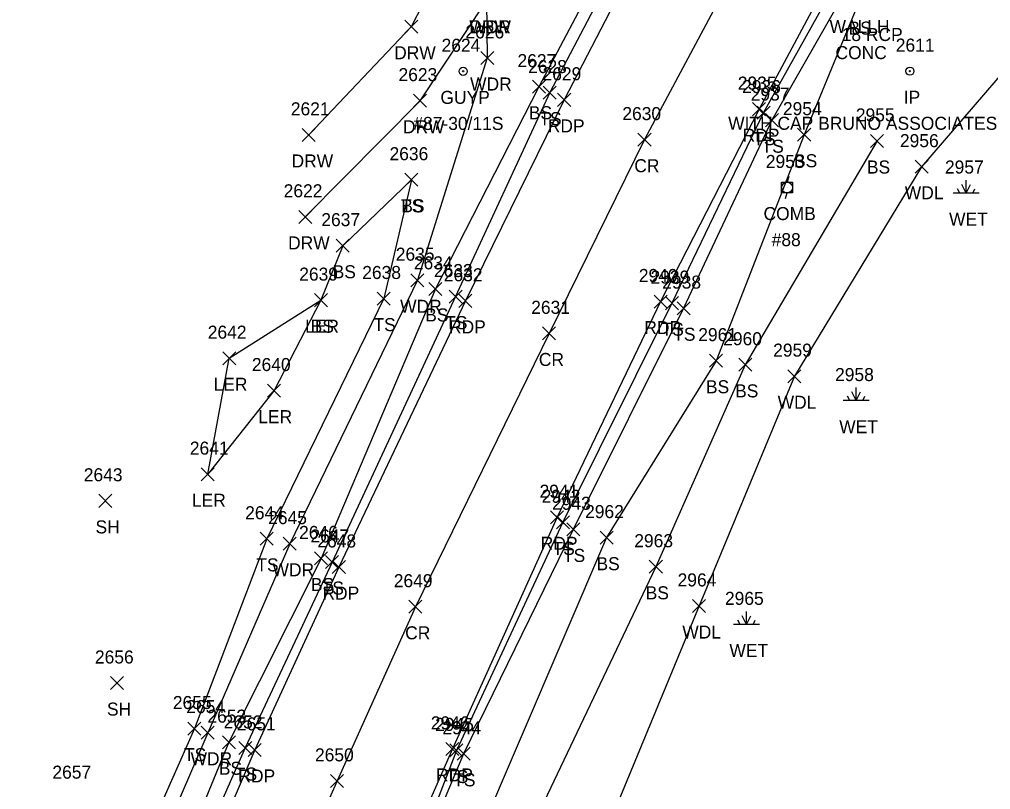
# Model space of a CAD drawing. Extents: x 1678863 to 1683592, y 407783 to 418211.
# Drawn here: x 1680535.7 to 1680684.8, y 415505.8 to 415624 of the extents above; entities that cross this region are included whole.
import ezdxf

# ---------------------------------------------------------------- set-up
doc = ezdxf.new("R2010")
doc.units = 0
for name, color, linetype in [('D_A', 7, 'Continuous'), ('D_C', 7, 'Continuous'), ('L_A', 7, 'Continuous'), ('L_I', 7, 'Continuous'), ('L_TIC', 7, 'Continuous'), ('LARO', 7, 'Continuous'), ('LAWA', 7, 'Continuous'), ('LELB', 7, 'Continuous'), ('LWET', 7, 'Continuous'), ('M_A', 7, 'Continuous'), ('M_C', 7, 'Continuous'), ('M_I', 7, 'Continuous'), ('MPIR', 7, 'Continuous'), ('P_A', 7, 'Continuous'), ('P_I', 7, 'Continuous'), ('P_TIC', 7, 'Continuous'), ('PET', 7, 'Continuous'), ('PRC', 7, 'Continuous'), ('R_A', 7, 'Continuous'), ('R_I', 7, 'Continuous'), ('R_TIC', 7, 'Continuous'), ('RDW', 7, 'Continuous'), ('U_A', 7, 'Continuous'), ('U_C', 7, 'Continuous'), ('U_I', 7, 'Continuous'), ('UP', 7, 'Continuous'), ('UPGW', 7, 'Continuous')]:
    doc.layers.add(name, color=color, linetype=linetype)

msp = doc.modelspace()

# ---------------------------------------------------------------- linework, layer by layer
at = {"layer": 'L_TIC'}
for points in [[(1680606.52, 415617.11), (1680608.52, 415619.11)], [(1680608.52, 415617.11), (1680606.52, 415619.11)], [(1680614.45, 415612.7), (1680616.45, 415614.7)], [(1680616.45, 415612.7), (1680614.45, 415614.7)], [(1680616.1, 415611.79), (1680618.1, 415613.79)], [(1680618.1, 415611.79), (1680616.1, 415613.79)], [(1680648.94, 415608.72), (1680650.94, 415610.72)], [(1680650.94, 415608.72), (1680648.94, 415610.72)], [(1680650.21, 415607.56), (1680652.21, 415609.56)], [(1680652.21, 415607.56), (1680650.21, 415609.56)], [(1680655.16, 415605.33), (1680657.16, 415607.33)], [(1680657.16, 415605.33), (1680655.16, 415607.33)], [(1680666.35, 415604.37), (1680668.35, 415606.37)], [(1680668.35, 415604.37), (1680666.35, 415606.37)], [(1680673.18, 415600.42), (1680675.18, 415602.42)], [(1680675.18, 415600.42), (1680673.18, 415602.42)], [(1680594.87, 415598.41), (1680596.87, 415600.41)], [(1680596.87, 415598.41), (1680594.87, 415600.41)], [(1680594.87, 415598.41), (1680596.87, 415600.41)], [(1680596.87, 415598.41), (1680594.87, 415600.41)], [(1680584.34, 415588.29), (1680586.34, 415590.29)], [(1680586.34, 415588.29), (1680584.34, 415590.29)], [(1680595.78, 415582.99), (1680597.78, 415584.99)], [(1680597.78, 415582.99), (1680595.78, 415584.99)], [(1680598.55, 415581.66), (1680600.55, 415583.66)], [(1680600.55, 415581.66), (1680598.55, 415583.66)], [(1680580.97, 415579.93), (1680582.97, 415581.93)], [(1680582.97, 415579.93), (1680580.97, 415581.93)], [(1680580.97, 415579.93), (1680582.97, 415581.93)], [(1680582.97, 415579.93), (1680580.97, 415581.93)], [(1680590.63, 415580.18), (1680592.63, 415582.18)], [(1680592.63, 415580.18), (1680590.63, 415582.18)], [(1680601.64, 415580.48), (1680603.64, 415582.48)], [(1680603.64, 415580.48), (1680601.64, 415582.48)], [(1680634.85, 415579.47), (1680636.85, 415581.47)], [(1680636.85, 415579.47), (1680634.85, 415581.47)], [(1680636.64, 415578.7), (1680638.64, 415580.7)], [(1680638.64, 415578.7), (1680636.64, 415580.7)], [(1680566.92, 415571.02), (1680568.92, 415573.02)], [(1680568.92, 415571.02), (1680566.92, 415573.02)], [(1680641.64, 415570.64), (1680643.64, 415572.64)], [(1680643.64, 415570.64), (1680641.64, 415572.64)], [(1680646.12, 415570.01), (1680648.12, 415572.01)], [(1680648.12, 415570.01), (1680646.12, 415572.01)], [(1680653.67, 415568.26), (1680655.67, 415570.26)], [(1680655.67, 415568.26), (1680653.67, 415570.26)], [(1680573.78, 415566.05), (1680575.78, 415568.05)], [(1680575.78, 415566.05), (1680573.78, 415568.05)], [(1680563.6, 415553.22), (1680565.6, 415555.22)], [(1680565.6, 415553.22), (1680563.6, 415555.22)], [(1680547.89, 415549.13), (1680549.89, 415551.13)], [(1680549.89, 415549.13), (1680547.89, 415551.13)], [(1680618.12, 415545.83), (1680620.12, 415547.83)], [(1680620.12, 415545.83), (1680618.12, 415547.83)], [(1680619.72, 415544.75), (1680621.72, 415546.75)], [(1680621.72, 415544.75), (1680619.72, 415546.75)], [(1680572.66, 415543.3), (1680574.66, 415545.3)], [(1680574.66, 415543.3), (1680572.66, 415545.3)], [(1680624.84, 415543.48), (1680626.84, 415545.48)], [(1680626.84, 415543.48), (1680624.84, 415545.48)], [(1680576.19, 415542.55), (1680578.19, 415544.55)], [(1680578.19, 415542.55), (1680576.19, 415544.55)], [(1680581, 415540.28), (1680583, 415542.28)], [(1680583, 415540.28), (1680581, 415542.28)], [(1680582.69, 415539.74), (1680584.69, 415541.74)], [(1680584.69, 415539.74), (1680582.69, 415541.74)], [(1680632.39, 415539.01), (1680634.39, 415541.01)], [(1680634.39, 415539.01), (1680632.39, 415541.01)], [(1680639.03, 415532.99), (1680641.03, 415534.99)], [(1680641.03, 415532.99), (1680639.03, 415534.99)], [(1680549.66, 415521.16), (1680551.66, 415523.16)], [(1680551.66, 415521.16), (1680549.66, 415523.16)], [(1680561.55, 415514.17), (1680563.55, 415516.17)], [(1680563.55, 415514.17), (1680561.55, 415516.17)], [(1680563.61, 415513.54), (1680565.61, 415515.54)], [(1680565.61, 415513.54), (1680563.61, 415515.54)], [(1680566.86, 415512.08), (1680568.86, 415514.08)], [(1680568.86, 415512.08), (1680566.86, 415514.08)], [(1680569.36, 415511.19), (1680571.36, 415513.19)], [(1680571.36, 415511.19), (1680569.36, 415513.19)], [(1680601.77, 415510.81), (1680603.77, 415512.81)], [(1680603.77, 415510.81), (1680601.77, 415512.81)], [(1680602.88, 415510.3), (1680604.88, 415512.3)], [(1680604.88, 415510.3), (1680602.88, 415512.3)]]:
    msp.add_lwpolyline(points, dxfattribs=at)
at = {"layer": 'LARO'}
for points in [[(1680581.97, 415580.93), (1680574.78, 415567.05), (1680564.6, 415554.22), (1680567.92, 415572.02)], [(1680567.92, 415572.02), (1680581.97, 415580.93)]]:
    msp.add_lwpolyline(points, dxfattribs=at)
at = {"layer": 'LAWA'}
for points in [[(1680734.88, 415676.75), (1680712.01, 415650.49), (1680695.42, 415626.04), (1680674.18, 415601.42), (1680654.67, 415569.26), (1680640.03, 415533.99), (1680622.26, 415490.92), (1680605.19, 415459.79), (1680598.9, 415429.78)], [(1680606.9, 415656.89), (1680603.02, 415636.85), (1680607.38, 415626.9), (1680607.52, 415618.11), (1680596.78, 415583.99), (1680577.19, 415543.55), (1680564.61, 415514.54), (1680555.67, 415493.69), (1680550.62, 415482.36), (1680543.43, 415462.07), (1680536.67, 415456.94)]]:
    msp.add_lwpolyline(points, dxfattribs=at)
at = {"layer": 'LELB'}
for points in [[(1680779.02, 415827.07), (1680764.6, 415800.72), (1680749.76, 415782.11), (1680734.08, 415752.62), (1680721.13, 415730.53), (1680704.81, 415692.99), (1680704.75, 415688.18), (1680689.04, 415667.71), (1680668.98, 415635.11), (1680668.13, 415633.15), (1680666.86, 415630.18), (1680666.01, 415629.15), (1680664.53, 415626.69), (1680656.16, 415606.33), (1680642.64, 415571.64), (1680625.84, 415544.48), (1680606.01, 415498.25), (1680595.98, 415466.06), (1680584.22, 415440)], [(1680760.46, 415817.8), (1680759.2, 415806.58), (1680737.44, 415772.53), (1680718.55, 415734.23), (1680698.03, 415698.1), (1680678.91, 415660.83), (1680666.54, 415635.48), (1680651.21, 415608.56), (1680637.64, 415579.7), (1680620.72, 415545.75), (1680603.88, 415511.3), (1680588.55, 415474.85)], [(1680716.45, 415735.15), (1680696.34, 415699.12), (1680677.63, 415661.68), (1680664.7, 415636.24), (1680649.94, 415609.72), (1680635.85, 415580.47), (1680619.12, 415546.83), (1680602.77, 415511.81), (1680588.55, 415474.85)], [(1680632.17, 415645.36), (1680615.45, 415613.7), (1680599.55, 415582.66), (1680582, 415541.28), (1680567.86, 415513.08), (1680554.53, 415480.69), (1680546.59, 415460.78), (1680542.6, 415453.6), (1680540.64, 415455.07)], [(1680633.35, 415643.72), (1680617.1, 415612.79), (1680602.64, 415581.48), (1680583.69, 415540.74), (1680570.36, 415512.19), (1680555.93, 415479.46), (1680544.79, 415450.21), (1680534.43, 415426.53), (1680521.07, 415388.59), (1680509.57, 415354.33), (1680496.9, 415318.18), (1680492.8, 415319.1)], [(1680667.35, 415605.37), (1680647.12, 415571.01), (1680633.39, 415540.01), (1680612.23, 415495.5), (1680605.19, 415459.79)], [(1680595.87, 415599.41), (1680591.63, 415581.18), (1680573.66, 415544.3), (1680562.55, 415515.17), (1680553.15, 415493.89), (1680550.62, 415482.36)], [(1680595.87, 415599.41), (1680585.34, 415589.29), (1680581.97, 415580.93)]]:
    msp.add_lwpolyline(points, dxfattribs=at)
at = {"layer": 'LWET'}
for p, q in [((1680681.03, 415597.37), (1680680.36, 415598.7)), ((1680681.03, 415597.37), (1680681.03, 415599.37)), ((1680681.03, 415597.37), (1680681.69, 415598.7)), ((1680683.03, 415597.37), (1680679.03, 415597.37)), ((1680680.03, 415597.37), (1680679.69, 415598.04)), ((1680682.03, 415597.37), (1680682.36, 415598.04)), ((1680664.16, 415565.51), (1680664.16, 415567.51)), ((1680666.16, 415565.51), (1680662.16, 415565.51)), ((1680663.16, 415565.51), (1680662.83, 415566.18)), ((1680664.16, 415565.51), (1680663.49, 415566.84)), ((1680664.16, 415565.51), (1680664.83, 415566.84)), ((1680665.16, 415565.51), (1680665.49, 415566.18)), ((1680647.31, 415531.16), (1680647.31, 415533.16)), ((1680646.31, 415531.16), (1680645.97, 415531.82)), ((1680647.31, 415531.16), (1680646.64, 415532.49)), ((1680647.31, 415531.16), (1680647.97, 415532.49)), ((1680648.31, 415531.16), (1680648.64, 415531.82)), ((1680649.31, 415531.16), (1680645.31, 415531.16))]:
    msp.add_line(p, q, dxfattribs=at)
at = {"layer": 'MPIR'}
for radius in [0.625, 0.0833]:
    msp.add_circle((1680672.39, 415616.08), radius, dxfattribs=at)
at = {"layer": 'P_TIC'}
for points in [[(1680618.32, 415610.68), (1680620.32, 415612.68)], [(1680620.32, 415610.68), (1680618.32, 415612.68)], [(1680648.23, 415609.25), (1680650.23, 415611.25)], [(1680650.23, 415609.25), (1680648.23, 415611.25)], [(1680630.65, 415604.57), (1680632.65, 415606.57)], [(1680632.65, 415604.57), (1680630.65, 415606.57)], [(1680603.15, 415579.83), (1680605.15, 415581.83)], [(1680605.15, 415579.83), (1680603.15, 415581.83)], [(1680633.13, 415579.72), (1680635.13, 415581.72)], [(1680635.13, 415579.72), (1680633.13, 415581.72)], [(1680616, 415574.83), (1680618, 415576.83)], [(1680618, 415574.83), (1680616, 415576.83)], [(1680617.24, 415546.61), (1680619.24, 415548.61)], [(1680619.24, 415546.61), (1680617.24, 415548.61)], [(1680583.73, 415538.97), (1680585.73, 415540.97)], [(1680585.73, 415538.97), (1680583.73, 415540.97)], [(1680595.48, 415532.87), (1680597.48, 415534.87)], [(1680597.48, 415532.87), (1680595.48, 415534.87)], [(1680570.82, 415510.9), (1680572.82, 415512.9)], [(1680572.82, 415510.9), (1680570.82, 415512.9)], [(1680601.16, 415511.05), (1680603.16, 415513.05)], [(1680603.16, 415511.05), (1680601.16, 415513.05)], [(1680583.46, 415506.14), (1680585.46, 415508.14)], [(1680585.46, 415506.14), (1680583.46, 415508.14)]]:
    msp.add_lwpolyline(points, dxfattribs=at)
at = {"layer": 'PET'}
for points in [[(1680714.62, 415736.11), (1680695.56, 415699.43), (1680676.82, 415662.6), (1680663.45, 415636.86), (1680649.23, 415610.25), (1680634.13, 415580.72), (1680618.24, 415547.61), (1680602.16, 415512.05), (1680586.29, 415476.01), (1680574.61, 415447.7), (1680563.89, 415420.31), (1680552.33, 415389.01), (1680543.5, 415364.71), (1680535.14, 415340.61), (1680523.39, 415305.41), (1680517.77, 415286.76), (1680506.72, 415249.99), (1680495.8, 415211.55), (1680487.74, 415180.8)], [(1680674.8, 415719.5), (1680654.86, 415682.79), (1680638.98, 415649.62), (1680619.32, 415611.68), (1680604.15, 415580.83), (1680584.73, 415539.97), (1680571.82, 415511.9), (1680557.49, 415478.39), (1680544.08, 415445.87), (1680536.29, 415425.79), (1680523.06, 415388.11), (1680510.43, 415353.62), (1680497.85, 415315.66), (1680486.4, 415279.22), (1680483.29, 415266.82), (1680478.84, 415252.28), (1680468.22, 415214.69), (1680459.71, 415182.46)]]:
    msp.add_lwpolyline(points, dxfattribs=at)
at = {"layer": 'PRC'}
msp.add_lwpolyline([(1680684.22, 415706.23), (1680664.5, 415668.42), (1680651.65, 415643.03), (1680631.65, 415605.57), (1680617, 415575.83), (1680596.48, 415533.87), (1680584.46, 415507.14), (1680569.15, 415472.46), (1680556.96, 415440.74), (1680549.08, 415420.65), (1680536.22, 415384.73), (1680523.38, 415348.31), (1680512.19, 415314.3), (1680500.03, 415274.9), (1680490.66, 415243.58), (1680481.59, 415211.17), (1680473.06, 415178.67)], dxfattribs=at)
at = {"layer": 'R_TIC'}
for points in [[(1680594.85, 415621.91), (1680596.85, 415623.91)], [(1680596.85, 415621.91), (1680594.85, 415623.91)], [(1680596.2, 415610.55), (1680598.2, 415612.55)], [(1680598.2, 415610.55), (1680596.2, 415612.55)], [(1680579.1, 415605.3), (1680581.1, 415607.3)], [(1680581.1, 415605.3), (1680579.1, 415607.3)], [(1680578.57, 415592.72), (1680580.57, 415594.72)], [(1680580.57, 415592.72), (1680578.57, 415594.72)]]:
    msp.add_lwpolyline(points, dxfattribs=at)
at = {"layer": 'RDW'}
for points in [[(1680603.02, 415636.85), (1680595.85, 415622.91), (1680580.1, 415606.3)], [(1680579.57, 415593.72), (1680597.2, 415611.55), (1680607.38, 415626.9)]]:
    msp.add_lwpolyline(points, dxfattribs=at)
at = {"layer": 'UP'}
for p, q in [((1680653.78, 415599.89), (1680653.53, 415599.06)), ((1680652.7, 415597.39), (1680652.7, 415599.06)), ((1680652.7, 415599.06), (1680654.36, 415599.06)), ((1680654.36, 415599.06), (1680654.36, 415597.39)), ((1680654.36, 415597.39), (1680652.7, 415597.39)), ((1680653.28, 415596.56), (1680653.53, 415597.39)), ((1680653.53, 415598.22), (1680653.53, 415598.22))]:
    msp.add_line(p, q, dxfattribs=at)
msp.add_circle((1680653.53, 415598.22), 0.833, dxfattribs=at)
at = {"layer": 'UPGW'}
for radius in [0.625, 0.0833]:
    msp.add_circle((1680603.81, 415616.06), radius, dxfattribs=at)

# ---------------------------------------------------------------- texts
at = {"layer": 'D_A'}
msp.add_text('WALLH', height=2, dxfattribs=at).set_placement((1680660.05, 415621.93))
at = {"layer": 'D_C'}
for s, p in [('18 RCP', (1680661.92, 415620.71)), ('CONC', (1680660.97, 415617.93))]:
    msp.add_text(s, height=2, dxfattribs=at).set_placement(p)
at = {"layer": 'L_A'}
for s, p in [('WDR', (1680604.75, 415621.9)), ('BS', (1680662.97, 415621.69)), ('WDR', (1680604.88, 415613.11)), ('BS', (1680613.9, 415608.7)), ('TS', (1680615.51, 415607.79)), ('TS', (1680648.35, 415604.72)), ('TS', (1680649.62, 415603.56)), ('BS', (1680654.6, 415601.33)), ('BS', (1680665.79, 415600.37)), ('WDL', (1680671.6, 415596.42)), ('TS', (1680594.28, 415594.41)), ('BS', (1680594.31, 415594.41)), ('WET', (1680678.4, 415592.37)), ('BS', (1680583.78, 415584.29)), ('WDR', (1680594.14, 415578.99)), ('BS', (1680597.99, 415577.66)), ('LER', (1680579.55, 415575.93)), ('BS', (1680580.41, 415575.93)), ('TS', (1680590.04, 415576.18)), ('TS', (1680601.05, 415576.48)), ('TS', (1680634.26, 415575.47)), ('TS', (1680636.05, 415574.7)), ('LER', (1680565.5, 415567.02)), ('BS', (1680641.08, 415566.64)), ('BS', (1680645.56, 415566.01)), ('WDL', (1680652.09, 415564.26)), ('LER', (1680572.36, 415562.05)), ('WET', (1680661.54, 415560.51)), ('LER', (1680562.18, 415549.22)), ('SH', (1680547.38, 415545.13)), ('TS', (1680617.53, 415541.83)), ('TS', (1680619.13, 415540.75)), ('TS', (1680572.07, 415539.3)), ('WDR', (1680574.55, 415538.55)), ('BS', (1680624.28, 415539.48)), ('BS', (1680580.44, 415536.28)), ('TS', (1680582.1, 415535.74)), ('BS', (1680631.83, 415535.01)), ('WDL', (1680637.45, 415528.99)), ('WET', (1680644.68, 415526.16)), ('SH', (1680549.14, 415517.16)), ('TS', (1680560.96, 415510.17)), ('WDR', (1680561.97, 415509.54)), ('BS', (1680566.31, 415508.08)), ('TS', (1680568.77, 415507.19)), ('TS', (1680601.18, 415506.81)), ('TS', (1680602.29, 415506.3))]:
    msp.add_text(s, height=2, dxfattribs=at).set_placement(p)
at = {"layer": 'L_I'}
for s, p in [('2626', (1680604.16, 415621.11)), ('2627', (1680612.15, 415616.7)), ('2628', (1680613.79, 415615.79)), ('2936', (1680646.63, 415612.72)), ('2937', (1680647.95, 415611.56)), ('2954', (1680652.9, 415609.33)), ('2955', (1680664.09, 415608.37)), ('2956', (1680670.86, 415604.42)), ('2636', (1680592.51, 415602.41)), ('2636', (1680592.51, 415602.41)), ('2957', (1680677.77, 415600.37)), ('2637', (1680582.04, 415592.29)), ('2635', (1680593.47, 415586.99)), ('2634', (1680596.25, 415585.66)), ('2633', (1680599.33, 415584.48)), ('2639', (1680578.65, 415583.93)), ('2639', (1680578.65, 415583.93)), ('2638', (1680588.32, 415584.18)), ('2939', (1680632.58, 415583.47)), ('2938', (1680634.38, 415582.7)), ('2642', (1680564.61, 415575.02)), ('2961', (1680639.9, 415574.64)), ('2960', (1680643.73, 415574.01)), ('2959', (1680651.4, 415572.26)), ('2640', (1680571.38, 415570.05)), ('2958', (1680660.9, 415568.51)), ('2641', (1680561.86, 415557.22)), ('2643', (1680545.58, 415553.13)), ('2942', (1680615.86, 415549.83)), ('2943', (1680617.46, 415548.75)), ('2644', (1680570.35, 415547.3)), ('2962', (1680622.53, 415547.48)), ('2645', (1680573.88, 415546.55)), ('2646', (1680578.63, 415544.28)), ('2647', (1680580.38, 415543.74)), ('2963', (1680630.08, 415543.01)), ('2964', (1680636.73, 415536.99)), ('2965', (1680644, 415534.16)), ('2656', (1680547.29, 415525.16)), ('2655', (1680559.25, 415518.17)), ('2654', (1680561.31, 415517.54)), ('2653', (1680564.56, 415516.08)), ('2652', (1680567.05, 415515.19)), ('2945', (1680599.51, 415514.81)), ('2944', (1680600.62, 415514.3)), ('2657', (1680540.76, 415507.48))]:
    msp.add_text(s, height=2, dxfattribs=at).set_placement(p)
at = {"layer": 'M_A'}
msp.add_text('IP', height=2, dxfattribs=at).set_placement((1680671.44, 415611.08))
at = {"layer": 'M_C'}
msp.add_text('WITH CAP BRUNO ASSOCIATES VT485', height=2, dxfattribs=at).set_placement((1680644.49, 415607.08))
at = {"layer": 'M_I'}
msp.add_text('2611', height=2, dxfattribs=at).set_placement((1680670.22, 415619.08))
at = {"layer": 'P_A'}
for s, p in [('RDP', (1680616.81, 415606.68)), ('RDP', (1680646.72, 415605.25)), ('CR', (1680630.08, 415600.57)), ('RDP', (1680601.64, 415575.83)), ('RDP', (1680631.62, 415575.72)), ('CR', (1680615.43, 415570.83)), ('RDP', (1680615.72, 415542.61)), ('RDP', (1680582.22, 415534.97)), ('CR', (1680594.91, 415528.87)), ('RDP', (1680569.31, 415506.9)), ('RDP', (1680599.65, 415507.05))]:
    msp.add_text(s, height=2, dxfattribs=at).set_placement(p)
at = {"layer": 'P_I'}
for s, p in [('2629', (1680616, 415614.68)), ('2935', (1680645.97, 415613.25)), ('2630', (1680628.25, 415608.57)), ('2632', (1680600.84, 415583.83)), ('2940', (1680630.78, 415583.72)), ('2631', (1680614.26, 415578.83)), ('2941', (1680615.54, 415550.61)), ('2648', (1680581.43, 415542.97)), ('2649', (1680593.16, 415536.87)), ('2651', (1680569.08, 415514.9)), ('2946', (1680598.85, 415515.05)), ('2650', (1680581.07, 415510.14))]:
    msp.add_text(s, height=2, dxfattribs=at).set_placement(p)
at = {"layer": 'R_A'}
for p in [(1680604.76, 415621.9), (1680593.22, 415617.91), (1680594.57, 415606.55), (1680577.47, 415601.3), (1680576.94, 415588.72)]:
    msp.add_text('DRW', height=2, dxfattribs=at).set_placement(p)
at = {"layer": 'R_I'}
for s, p in [('2623', (1680593.89, 415614.55)), ('2621', (1680577.36, 415609.3)), ('2622', (1680576.26, 415596.72))]:
    msp.add_text(s, height=2, dxfattribs=at).set_placement(p)
at = {"layer": 'U_A'}
for s, p in [('GUYP', (1680600.32, 415611.06)), ('COMB', (1680649.92, 415593.22))]:
    msp.add_text(s, height=2, dxfattribs=at).set_placement(p)
at = {"layer": 'U_C'}
for s, p in [('#87-30/11S', (1680596.17, 415607.06)), ('#88', (1680651.17, 415589.22))]:
    msp.add_text(s, height=2, dxfattribs=at).set_placement(p)
at = {"layer": 'U_I'}
for s, p in [('2624', (1680600.5, 415619.06)), ('2953', (1680650.27, 415601.22))]:
    msp.add_text(s, height=2, dxfattribs=at).set_placement(p)

doc.saveas('drawing.dxf')
